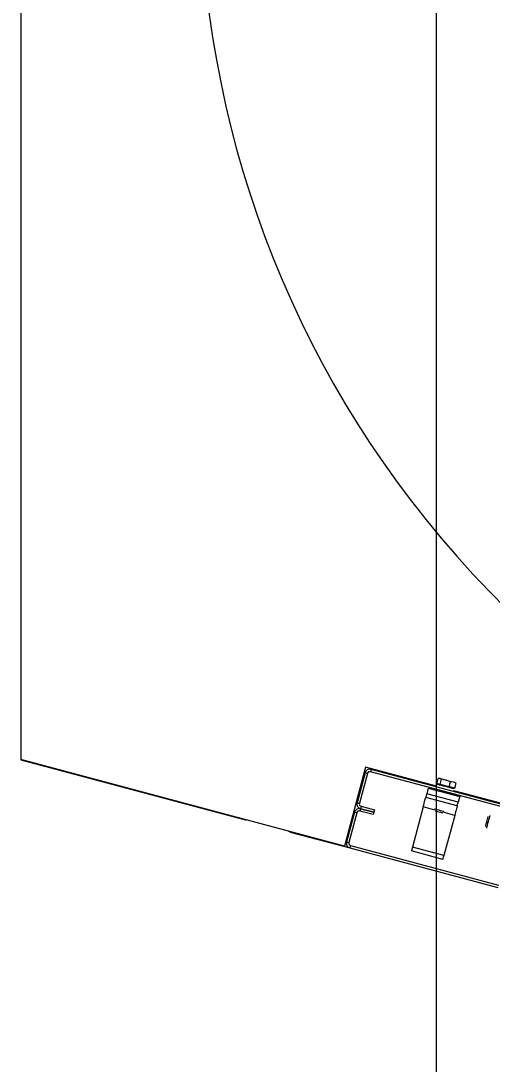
# Model space of a CAD drawing. Extents: x -264222 to -263592, y -1242345 to -1242048.
# Drawn here: x -263795.785 to -263795.51, y -1242144.417 to -1242143.808 of the extents above; entities that cross this region are included whole.
import ezdxf

# ---------------------------------------------------------------- set-up
doc = ezdxf.new("R2010")
doc.units = 0
doc.layers.add('HESCON_OSI_STAVBY_KFA', color=7, linetype='Continuous')
doc.layers.add('KFA_2D_SITUACIA_DSP', color=7, linetype='Continuous')

msp = doc.modelspace()

# ---------------------------------------------------------------- linework, layer by layer
at = {"layer": 'HESCON_OSI_STAVBY_KFA'}
msp.add_line((-263795.54279, -1242083.23724), (-263795.54279, -1242246.70724), dxfattribs=at)
at = {"layer": 'KFA_2D_SITUACIA_DSP'}
for p, q in [((-263795.7849, -1242143.72474), (-263795.7849, -1242144.23889)), ((-263795.59623, -1242144.28945), (-263795.7849, -1242144.23889)), ((-263795.7849, -1242144.23889), (-263795.7849, -1242144.23916)), ((-263795.7849, -1242144.23916), (-263795.65552, -1242144.27383)), ((-263795.58389, -1242144.24338), (-263795.59623, -1242144.28945)), ((-263795.54253, -1242144.25446), (-263795.58389, -1242144.24338)), ((-263795.58073, -1242144.24469), (-263795.5811, -1242144.24607)), ((-263795.49484, -1242144.26918), (-263795.5811, -1242144.24607)), ((-263795.49447, -1242144.26781), (-263795.58073, -1242144.24469)), ((-263795.58422, -1242144.24671), (-263795.58889, -1242144.26414)), ((-263795.58284, -1242144.24708), (-263795.58751, -1242144.26451)), ((-263795.58284, -1242144.24708), (-263795.58422, -1242144.24671)), ((-263795.54233, -1242144.25292), (-263795.54154, -1242144.24997)), ((-263795.54126, -1242144.24994), (-263795.54154, -1242144.24997)), ((-263795.54037, -1242144.25004), (-263795.54126, -1242144.24994)), ((-263795.54071, -1242144.24991), (-263795.54058, -1242144.24995)), ((-263795.54058, -1242144.24995), (-263795.54013, -1242144.25007)), ((-263795.53958, -1242144.25049), (-263795.54037, -1242144.25004)), ((-263795.54037, -1242144.25344), (-263795.53958, -1242144.25049)), ((-263795.54013, -1242144.25007), (-263795.53939, -1242144.25026)), ((-263795.53686, -1242144.25098), (-263795.53958, -1242144.25049)), ((-263795.53939, -1242144.25026), (-263795.53841, -1242144.25053)), ((-263795.53841, -1242144.25053), (-263795.53728, -1242144.25083)), ((-263795.53728, -1242144.25083), (-263795.53606, -1242144.25116)), ((-263795.53434, -1242144.2519), (-263795.53686, -1242144.25098)), ((-263795.53606, -1242144.25116), (-263795.53486, -1242144.25148)), ((-263795.53513, -1242144.25485), (-263795.53434, -1242144.2519)), ((-263795.53486, -1242144.25148), (-263795.53376, -1242144.25177)), ((-263795.53261, -1242144.25212), (-263795.53434, -1242144.2519)), ((-263795.53376, -1242144.25177), (-263795.53284, -1242144.25202)), ((-263795.53284, -1242144.25202), (-263795.53217, -1242144.2522)), ((-263795.53105, -1242144.25278), (-263795.53261, -1242144.25212)), ((-263795.53217, -1242144.2522), (-263795.5318, -1242144.2523)), ((-263795.5318, -1242144.2523), (-263795.53174, -1242144.25231)), ((-263795.54736, -1242144.2556), (-263795.54825, -1242144.25891)), ((-263795.54736, -1242144.2556), (-263795.52901, -1242144.26052)), ((-263795.54037, -1242144.25344), (-263795.54233, -1242144.25292)), ((-263795.54208, -1242144.25348), (-263795.54225, -1242144.25343)), ((-263795.54158, -1242144.25361), (-263795.54208, -1242144.25348)), ((-263795.54078, -1242144.25383), (-263795.54158, -1242144.25361)), ((-263795.53973, -1242144.25411), (-263795.54078, -1242144.25383)), ((-263795.53513, -1242144.25485), (-263795.54037, -1242144.25344)), ((-263795.53851, -1242144.25443), (-263795.53973, -1242144.25411)), ((-263795.53721, -1242144.25478), (-263795.53851, -1242144.25443)), ((-263795.5359, -1242144.25513), (-263795.53721, -1242144.25478)), ((-263795.53468, -1242144.25546), (-263795.5359, -1242144.25513)), ((-263795.53184, -1242144.25573), (-263795.53513, -1242144.25485)), ((-263795.53364, -1242144.25574), (-263795.53468, -1242144.25546)), ((-263795.53284, -1242144.25595), (-263795.53364, -1242144.25574)), ((-263795.53233, -1242144.25609), (-263795.53284, -1242144.25595)), ((-263795.0819, -1242144.37789), (-263795.53244, -1242144.25717)), ((-263795.53216, -1242144.25614), (-263795.53233, -1242144.25609)), ((-263795.53184, -1242144.25573), (-263795.53105, -1242144.25278)), ((-263795.58889, -1242144.26414), (-263795.58751, -1242144.26451)), ((-263795.55003, -1242144.26554), (-263795.54975, -1242144.26451)), ((-263795.54975, -1242144.26451), (-263795.54949, -1242144.26356)), ((-263795.54949, -1242144.26356), (-263795.54927, -1242144.26272)), ((-263795.54927, -1242144.26272), (-263795.54909, -1242144.26204)), ((-263795.54909, -1242144.26204), (-263795.54895, -1242144.26153)), ((-263795.54895, -1242144.26153), (-263795.54887, -1242144.26121)), ((-263795.54887, -1242144.26121), (-263795.54884, -1242144.26111)), ((-263795.54883, -1242144.26107), (-263795.54884, -1242144.26111)), ((-263795.53048, -1242144.26603), (-263795.54884, -1242144.26111)), ((-263795.54879, -1242144.26094), (-263795.54883, -1242144.26107)), ((-263795.54874, -1242144.26074), (-263795.54879, -1242144.26094)), ((-263795.54866, -1242144.26046), (-263795.54874, -1242144.26074)), ((-263795.54858, -1242144.26013), (-263795.54866, -1242144.26046)), ((-263795.54847, -1242144.25975), (-263795.54858, -1242144.26013)), ((-263795.54836, -1242144.25934), (-263795.54847, -1242144.25975)), ((-263795.54825, -1242144.25891), (-263795.54836, -1242144.25934)), ((-263795.52989, -1242144.26382), (-263795.54825, -1242144.25891)), ((-263795.53012, -1242144.26467), (-263795.53001, -1242144.26425)), ((-263795.53001, -1242144.26425), (-263795.52989, -1242144.26382)), ((-263795.52901, -1242144.26052), (-263795.52989, -1242144.26382)), ((-263795.59037, -1242144.26965), (-263795.59504, -1242144.28709)), ((-263795.58899, -1242144.27002), (-263795.59366, -1242144.28745)), ((-263795.58899, -1242144.27002), (-263795.59037, -1242144.26965)), ((-263795.58688, -1242144.26764), (-263795.58724, -1242144.26901)), ((-263795.57944, -1242144.2711), (-263795.58724, -1242144.26901)), ((-263795.58651, -1242144.26626), (-263795.58688, -1242144.26764)), ((-263795.58688, -1242144.26764), (-263795.57908, -1242144.26973)), ((-263795.57908, -1242144.26973), (-263795.58688, -1242144.26764)), ((-263795.58651, -1242144.26626), (-263795.57871, -1242144.26835)), ((-263795.57908, -1242144.26973), (-263795.57944, -1242144.2711)), ((-263795.57871, -1242144.26835), (-263795.57908, -1242144.26973)), ((-263795.55031, -1242144.26661), (-263795.55661, -1242144.29011)), ((-263795.55031, -1242144.26661), (-263795.55003, -1242144.26554)), ((-263795.54349, -1242144.26844), (-263795.55031, -1242144.26661)), ((-263795.54364, -1242144.26777), (-263795.54364, -1242144.26777)), ((-263795.54364, -1242144.26777), (-263795.54344, -1242144.26782)), ((-263795.54344, -1242144.26782), (-263795.54294, -1242144.26796)), ((-263795.5434, -1242144.26886), (-263795.54324, -1242144.2689)), ((-263795.54324, -1242144.2689), (-263795.54276, -1242144.26903)), ((-263795.54294, -1242144.26796), (-263795.54219, -1242144.26816)), ((-263795.54276, -1242144.26903), (-263795.54204, -1242144.26922)), ((-263795.54219, -1242144.26816), (-263795.54129, -1242144.2684)), ((-263795.54204, -1242144.26922), (-263795.54118, -1242144.26946)), ((-263795.54129, -1242144.2684), (-263795.54033, -1242144.26866)), ((-263795.54118, -1242144.26946), (-263795.54031, -1242144.26969)), ((-263795.54033, -1242144.26866), (-263795.53944, -1242144.2689)), ((-263795.54031, -1242144.26969), (-263795.53957, -1242144.26989)), ((-263795.53957, -1242144.26989), (-263795.53907, -1242144.27002)), ((-263795.53944, -1242144.2689), (-263795.53873, -1242144.26909)), ((-263795.53907, -1242144.27002), (-263795.53898, -1242144.27004)), ((-263795.53898, -1242144.27004), (-263795.53888, -1242144.27007)), ((-263795.53873, -1242144.26909), (-263795.53827, -1242144.26921)), ((-263795.53196, -1242144.27153), (-263795.5386, -1242144.26975)), ((-263795.53827, -1242144.26921), (-263795.53813, -1242144.26925)), ((-263795.53167, -1242144.27046), (-263795.53196, -1242144.27153)), ((-263795.5314, -1242144.26942), (-263795.53167, -1242144.27046)), ((-263795.53114, -1242144.26847), (-263795.5314, -1242144.26942)), ((-263795.53092, -1242144.26764), (-263795.53114, -1242144.26847)), ((-263795.53073, -1242144.26695), (-263795.53092, -1242144.26764)), ((-263795.5306, -1242144.26644), (-263795.53073, -1242144.26695)), ((-263795.53051, -1242144.26613), (-263795.5306, -1242144.26644)), ((-263795.53048, -1242144.26603), (-263795.53051, -1242144.26613)), ((-263795.53048, -1242144.26603), (-263795.53047, -1242144.26598)), ((-263795.53047, -1242144.26598), (-263795.53044, -1242144.26586)), ((-263795.53044, -1242144.26586), (-263795.53039, -1242144.26565)), ((-263795.53039, -1242144.26565), (-263795.53031, -1242144.26538)), ((-263795.53031, -1242144.26538), (-263795.53022, -1242144.26505)), ((-263795.53022, -1242144.26505), (-263795.53012, -1242144.26467)), ((-263795.65552, -1242144.27383), (-263795.65409, -1242144.27407)), ((-263795.65409, -1242144.27407), (-263795.65358, -1242144.27408)), ((-263795.53196, -1242144.27153), (-263795.53825, -1242144.29502)), ((-263795.51373, -1242144.27728), (-263795.51352, -1242144.2765)), ((-263795.51352, -1242144.2765), (-263795.51327, -1242144.27557)), ((-263795.51327, -1242144.27557), (-263795.51301, -1242144.27459)), ((-263795.51301, -1242144.27459), (-263795.51276, -1242144.27366)), ((-263795.51275, -1242144.27637), (-263795.51301, -1242144.27735)), ((-263795.51276, -1242144.27366), (-263795.51255, -1242144.27289)), ((-263795.51246, -1242144.27529), (-263795.51275, -1242144.27637)), ((-263795.51255, -1242144.27289), (-263795.51241, -1242144.27236)), ((-263795.51217, -1242144.2742), (-263795.51246, -1242144.27529)), ((-263795.51241, -1242144.27236), (-263795.51235, -1242144.27212)), ((-263795.51235, -1242144.27212), (-263795.51235, -1242144.27212)), ((-263795.5119, -1242144.27322), (-263795.51217, -1242144.2742)), ((-263795.51169, -1242144.27241), (-263795.5119, -1242144.27322)), ((-263795.51154, -1242144.27187), (-263795.51169, -1242144.27241)), ((-263795.51148, -1242144.27162), (-263795.51154, -1242144.27187)), ((-263795.51147, -1242144.27161), (-263795.51148, -1242144.27162)), ((-263795.62887, -1242144.2807), (-263795.62842, -1242144.28095)), ((-263795.62842, -1242144.28095), (-263795.62707, -1242144.28145)), ((-263795.62707, -1242144.28145), (-263795.59302, -1242144.29058)), ((-263795.51394, -1242144.27807), (-263795.51387, -1242144.27782)), ((-263795.51394, -1242144.27808), (-263795.51394, -1242144.27807)), ((-263795.51387, -1242144.27782), (-263795.51373, -1242144.27728)), ((-263795.51337, -1242144.2787), (-263795.51344, -1242144.27894)), ((-263795.51344, -1242144.27894), (-263795.51344, -1242144.27895)), ((-263795.51323, -1242144.27815), (-263795.51337, -1242144.2787)), ((-263795.51301, -1242144.27735), (-263795.51323, -1242144.27815)), ((-263795.59504, -1242144.28709), (-263795.59366, -1242144.28745)), ((-263795.59265, -1242144.2892), (-263795.59302, -1242144.29058)), ((-263795.59302, -1242144.29058), (-263795.50677, -1242144.31369)), ((-263795.59265, -1242144.2892), (-263795.5064, -1242144.31231)), ((-263795.55719, -1242144.29227), (-263795.5572, -1242144.29231)), ((-263795.53884, -1242144.29723), (-263795.5572, -1242144.29231)), ((-263795.55715, -1242144.29214), (-263795.55719, -1242144.29227)), ((-263795.5571, -1242144.29194), (-263795.55715, -1242144.29214)), ((-263795.55702, -1242144.29166), (-263795.5571, -1242144.29194)), ((-263795.55694, -1242144.29133), (-263795.55702, -1242144.29166)), ((-263795.55683, -1242144.29095), (-263795.55694, -1242144.29133)), ((-263795.55672, -1242144.29053), (-263795.55683, -1242144.29095)), ((-263795.55661, -1242144.29011), (-263795.55672, -1242144.29053)), ((-263795.53825, -1242144.29502), (-263795.55661, -1242144.29011)), ((-263795.53884, -1242144.29723), (-263795.53883, -1242144.29718)), ((-263795.53883, -1242144.29718), (-263795.5388, -1242144.29706)), ((-263795.5388, -1242144.29706), (-263795.53875, -1242144.29685)), ((-263795.53875, -1242144.29685), (-263795.53867, -1242144.29658)), ((-263795.53867, -1242144.29658), (-263795.53858, -1242144.29625)), ((-263795.53858, -1242144.29625), (-263795.53848, -1242144.29587)), ((-263795.53848, -1242144.29587), (-263795.53837, -1242144.29545)), ((-263795.53837, -1242144.29545), (-263795.53825, -1242144.29502))]:
    msp.add_line(p, q, dxfattribs=at)
for centre, radius, start, end in [((-263795.0819, -1242143.72426), 0.5985, 144.56502, 35.43498), ((-263795.58147, -1242144.24745), 0.00285, 74.99999, 165), ((-263795.58147, -1242144.24745), 0.00143, 74.99999, 165), ((-263795.5407, -1242144.25336), 0.000475, 165, 254.99999), ((-263795.53347, -1242144.25529), 0.000475, 254.99999, 345), ((-263795.58614, -1242144.26488), 0.00285, 165, 254.99999), ((-263795.58614, -1242144.26488), 0.00143, 165, 254.99999), ((-263795.58761, -1242144.27039), 0.00285, 74.99999, 165), ((-263795.58761, -1242144.27039), 0.00143, 74.99999, 165), ((-263795.59229, -1242144.28782), 0.00285, 165, 254.99999), ((-263795.59229, -1242144.28782), 0.00143, 165, 254.99999)]:
    msp.add_arc(centre, radius, start, end, dxfattribs=at)

doc.saveas('drawing.dxf')
